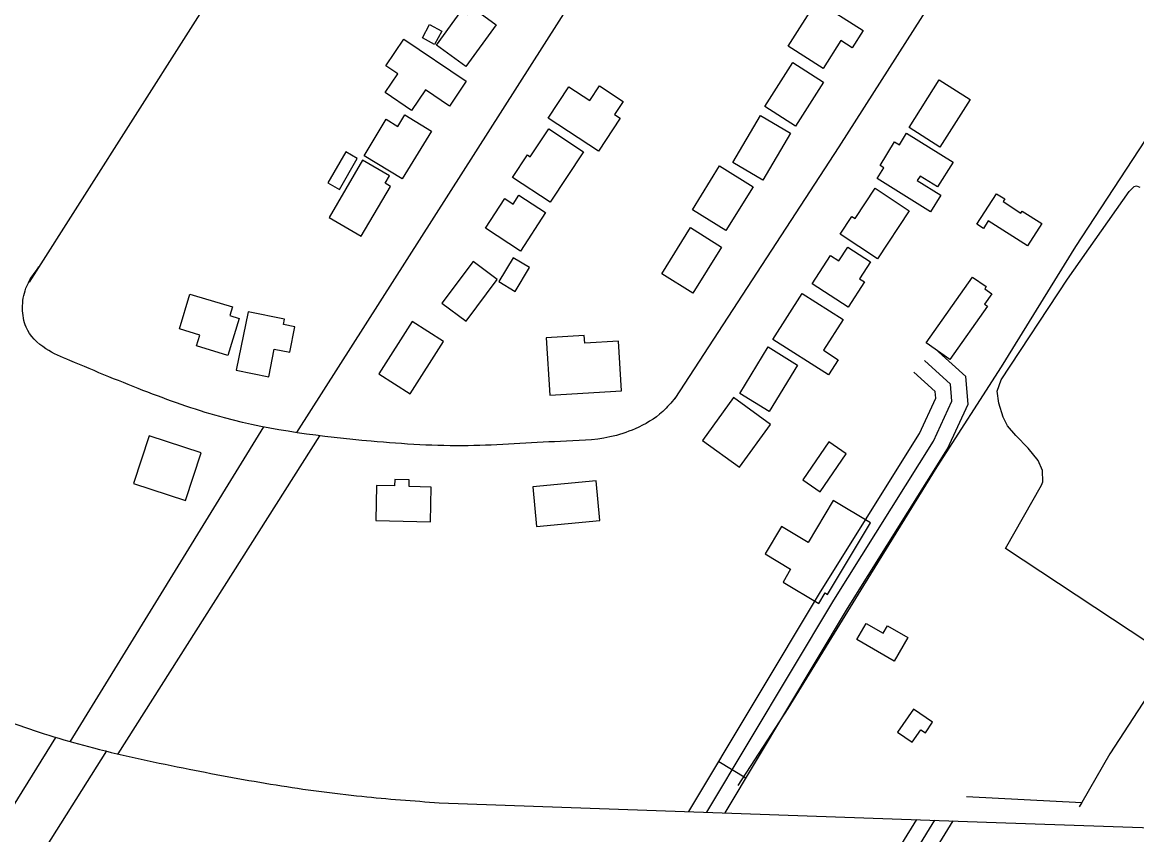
# Model space of a CAD drawing. Extents: x 3855477 to 3893699, y 299188 to 325115.
# Drawn here: x 3861465 to 3862518, y 310674 to 311441 of the extents above; entities that cross this region are included whole.
import ezdxf

# ---------------------------------------------------------------- set-up
doc = ezdxf.new("R2010")
doc.units = 0
for name, color, linetype in [('V-BLDG-OTLN', 7, 'Continuous'), ('V-ROAD-CNTR', 7, 'Continuous'), ('V-SITE-VEGE', 7, 'Continuous'), ('V-TOPO-SHOR', 7, 'Continuous')]:
    doc.layers.add(name, color=color, linetype=linetype)

msp = doc.modelspace()

# ---------------------------------------------------------------- linework, layer by layer
at = {"layer": 'V-BLDG-OTLN'}
for points in [[(3861912.5, 311439.2), (3861884.1, 311399.8), (3861856.3, 311419.8), (3861880.2, 311453), (3861886, 311448.8), (3861890.5, 311455)], [(3862215.6, 311461.3), (3862259.3, 311433.7), (3862249, 311417.4), (3862238.3, 311424.2), (3862221.8, 311397.9), (3862188.7, 311418.8)], [(3861861.2, 311433.1), (3861854.4, 311420.6), (3861842.9, 311426.9), (3861849.7, 311439.4)], [(3861845.7, 311377.8), (3861832.5, 311358.3), (3861807.6, 311375.1), (3861819.6, 311392.8), (3861808.4, 311400.4), (3861825.5, 311425.6), (3861884.3, 311385.8), (3861868.5, 311362.4)], [(3862166.5, 311362), (3862192.9, 311403.4), (3862222, 311384.8), (3862195.5, 311343.4)], [(3861961.8, 311351), (3861981.4, 311380.6), (3862001.1, 311367.6), (3862010.4, 311381.6), (3862032.8, 311366.8), (3862024.5, 311354.3), (3862029.9, 311350.8), (3862009.3, 311319.6)], [(3862360.5, 311368.4), (3862332, 311323.5), (3862302.8, 311342.1), (3862331.2, 311387)], [(3861851.5, 311338.8), (3861823.9, 311293.5), (3861787.8, 311315.5), (3861808.7, 311349.9), (3861819.6, 311343.2), (3861826.3, 311354.2)], [(3862136.4, 311309.2), (3862162.4, 311353.4), (3862190.7, 311336.7), (3862164.7, 311292.5)], [(3861995.3, 311319.1), (3861963.6, 311271.5), (3861928.2, 311295), (3861942.2, 311316.2), (3861944.7, 311314.5), (3861962.3, 311341)], [(3862323.1, 311262.6), (3862272.7, 311293.9), (3862279, 311304.1), (3862275.4, 311306.3), (3862289.2, 311328.6), (3862293.7, 311325.8), (3862300.5, 311336.7), (3862344.4, 311309.5), (3862329.8, 311286.1), (3862313.3, 311296.3), (3862310.6, 311292.1), (3862332.8, 311278.3)], [(3861770.6, 311319.1), (3861753.7, 311289.8), (3861764.5, 311283.6), (3861781.4, 311312.9)], [(3861786.4, 311311.3), (3861754.8, 311257.2), (3861785.2, 311239.4), (3861812.7, 311286.4), (3861807.6, 311289.4), (3861811.7, 311296.5)], [(3862098.1, 311264.4), (3862123.7, 311305.8), (3862155.5, 311286.2), (3862129.8, 311244.8)], [(3861959.2, 311261.7), (3861935.6, 311225.4), (3861902.5, 311246.9), (3861920.7, 311274.9), (3861928.6, 311269.8), (3861934, 311278.1)], [(3862303, 311263.3), (3862273, 311218), (3862237.6, 311241.5), (3862248.7, 311258.2), (3862251.9, 311256.1), (3862270.8, 311284.7)], [(3862367, 311250.7), (3862385.4, 311279.6), (3862393.2, 311274.7), (3862391.6, 311272.2), (3862408.6, 311261.3), (3862409.8, 311263.1), (3862428.3, 311251.3), (3862414.8, 311230.3), (3862377.7, 311253.9), (3862373.2, 311246.8)], [(3862069.1, 311203.8), (3862096.3, 311247.5), (3862125.7, 311229.2), (3862098.4, 311185.5)], [(3862266.3, 311215.3), (3862255.9, 311199.3), (3862260.6, 311196.2), (3862245.2, 311172.5), (3862211.2, 311194.6), (3862228.6, 311221.3), (3862236.4, 311216.2), (3862244.9, 311229.2)], [(3861884.4, 311159.1), (3861913.7, 311198.6), (3861890.8, 311215.6), (3861861.4, 311176.2)], [(3861930.6, 311187.3), (3861944.2, 311209.8), (3861928.8, 311219.1), (3861915.2, 311196.5)], [(3862318.9, 311138.8), (3862362.9, 311200.8), (3862375.7, 311191.8), (3862374.3, 311189.8), (3862380.9, 311185), (3862374, 311175.2), (3862376.8, 311173.2), (3862341.2, 311123)], [(3861626.3, 311183.9), (3861663.5, 311172.6), (3861661.1, 311164.5), (3861669.8, 311161.8), (3861659.2, 311126.8), (3861629.6, 311135.8), (3861632.7, 311146.1), (3861613.4, 311152), (3861623.3, 311184.8)], [(3862174.2, 311142), (3862201.8, 311185.4), (3862240.4, 311160.8), (3862221.9, 311131.7), (3862235.9, 311122.8), (3862226.7, 311108.5)], [(3861678.2, 311168.1), (3861666.9, 311112.9), (3861697.7, 311106.6), (3861703, 311132.7), (3861717.6, 311129.8), (3861722.5, 311153.9), (3861711.6, 311156.1), (3861712.6, 311161.1)], [(3861831.5, 311090.4), (3861863, 311139.9), (3861833.2, 311158.9), (3861801.6, 311109.3)], [(3861960, 311143.3), (3861963.3, 311089.2), (3862031.1, 311093.5), (3862028.2, 311140.4), (3861996.3, 311138.4), (3861995.8, 311145.6)], [(3862197.5, 311117.7), (3862170.7, 311074), (3862143, 311091), (3862169.8, 311134.8)], [(3862136.9, 311087), (3862107.6, 311046.4), (3862142.5, 311021.2), (3862171.8, 311061.7)], [(3861584.6, 311050.9), (3861570, 311005.8), (3861619.2, 310989.9), (3861633.8, 311034.9)], [(3862227.1, 311045.3), (3862202.3, 311009.2), (3862218.7, 310997.9), (3862243.5, 311034)], [(3861798.8, 310970.9), (3861850.6, 310969.8), (3861851.3, 311002.4), (3861830.4, 311002.9), (3861830.5, 311009.2), (3861816.8, 311009.5), (3861816.7, 311003.6), (3861799.5, 311003.9)], [(3861950.9, 310965.3), (3862010.7, 310970.9), (3862007.1, 311008.4), (3861947.4, 311002.8)], [(3862225.9, 310901), (3862266.5, 310968.6), (3862231.2, 310989.8), (3862207.4, 310950.2), (3862182.4, 310965.2), (3862166.9, 310939.4), (3862190.9, 310924.9), (3862183.7, 310912.8), (3862217.5, 310892.6), (3862223.4, 310902.5)], [(3862288.8, 310838), (3862253.4, 310858.5), (3862262.3, 310873.7), (3862278.4, 310864.4), (3862282.5, 310871.5), (3862301.7, 310860.4)], [(3862325.1, 310780.4), (3862307.1, 310792.8), (3862292, 310770.9), (3862305.7, 310761.5), (3862313.8, 310773.3), (3862318.2, 310770.3)]]:
    msp.add_lwpolyline(points, close=True, dxfattribs=at)
at = {"layer": 'V-ROAD-CNTR'}
msp.add_line((3862122.9, 310743.2), (3862148.6, 310727.7), dxfattribs=at)
for points in [[(3861471.7, 311196), (3861922.4, 311904.6), (3862257.2, 312427.1), (3862272.2, 312451), (3862728.2, 312161.4), (3862759.8, 312143.1)], [(3862931.8, 312412.4), (3862591.1, 311879.2), (3862236.3, 311324), (3862081.5, 311086.2)], [(3862516.2, 312296), (3862166.6, 311747.8), (3861723.8, 311053.9)], [(3862128.9, 310694.8), (3862244.6, 310887.9), (3862339, 311038.7), (3862358.6, 311080.8), (3862356.6, 311107), (3862327.5, 311133.2)], [(3862111.7, 310695.4), (3862231.8, 310895.7), (3862325.8, 311045.8), (3862343.3, 311083.6), (3862342.1, 311099.8), (3862317.5, 311122)], [(3862094.6, 310696), (3862219, 310903.5), (3862312.6, 311053), (3862328.1, 311086.3), (3862327.6, 311092.7), (3862307.4, 311110.9)], [(3861692.7, 311059.3), (3861509.8, 310761.9)], [(3861555.5, 310750.5), (3861746, 311050.8)], [(3861496.1, 310765.8), (3861268, 310398.5), (3861240.4, 310360.1)], [(3861544.3, 310753.2), (3861297.2, 310361.7), (3861277.5, 310335.3), (3861056.1, 310483.3)], [(3861858.8, 310704.3), (3862376, 310686), (3863287.7, 310654.9), (3863671.5, 310639.5), (3863785.1, 310632.3)], [(3862309.7, 310688.4), (3862149.9, 310429), (3861694.5, 309716.4)], [(3862326.9, 310687.8), (3862162.6, 310421), (3861707.1, 309708.4)], [(3862344.1, 310687.1), (3862175.4, 310413.1), (3861719.8, 309700.3)]]:
    msp.add_lwpolyline(points, dxfattribs=at)
for points in [[(3860461, 311262.2), (3860530.9, 311222.9), (3860661, 311151.4), (3860822.5, 311069), (3860969.5, 310994.9), (3861181.8, 310901.5), (3861332.6, 310831.7), (3861457.8, 310778.8), (3861532.1, 310756.1), (3861622.4, 310736.1), (3861704.6, 310721.1), (3861785.7, 310710.4), (3861858.8, 310704.3)], [(3862081.9, 311086.8), (3862070, 311073.8), (3862043.9, 311057.5), (3862020.2, 311049.8), (3861973.3, 311045.6), (3861886.2, 311041.5), (3861794.6, 311045.8), (3861656, 311067.8), (3861583.5, 311092), (3861509.7, 311122), (3861487.1, 311133.1), (3861468.4, 311153.5), (3861465.1, 311171.3), (3861468.2, 311190.2), (3861480.6, 311210.4)]]:
    msp.add_spline(points, degree=3, dxfattribs=at)
at = {"layer": 'V-SITE-VEGE'}
msp.add_lwpolyline([(3862545.1, 310844.7), (3862394, 310944.4), (3862428.1, 311004.3), (3862429.3, 311007.3), (3862428.9, 311018), (3862424.8, 311027.6), (3862415.4, 311039.1), (3862403.6, 311051.2), (3862395.9, 311060.2), (3862391.8, 311068.6), (3862387.8, 311081.8), (3862386.1, 311093.2), (3862389.8, 311103.9), (3862452.4, 311198.7), (3862510.7, 311281.7), (3862515.5, 311286.4), (3862517.9, 311287), (3862520.9, 311285.7)], dxfattribs=at)
at = {"layer": 'V-TOPO-SHOR'}
msp.add_line((3862357.2, 310710.1), (3862466.1, 310704.7), dxfattribs=at)
for points in [[(3863153.1, 312310.5), (3863123, 312264.2), (3863076.1, 312192.1), (3863020.8, 312104.7), (3862945.6, 311988.6), (3862872.8, 311871.9), (3862791.6, 311745.8), (3862719.4, 311630.2), (3862703, 311605), (3862657.5, 311535.2), (3862596.1, 311437.3), (3862531.8, 311339.4), (3862460.2, 311229.7), (3862389.8, 311115.9), (3862329.1, 311021.5), (3862259.9, 310909.4), (3862188.2, 310793.3), (3862141.1, 310720.5)], [(3863412, 312175.6), (3863360.2, 312099.8), (3863286.1, 311986.9), (3863204.1, 311861.7), (3863125.2, 311741.2), (3863042.6, 311611.3), (3862969, 311496.7), (3862897.8, 311382.6), (3862830.9, 311278), (3862767.6, 311176.8), (3862686.2, 311050.4), (3862619.9, 310946.4), (3862554.2, 310845.3), (3862492.7, 310750.6), (3862466.1, 310704.7), (3862463.7, 310700.6)]]:
    msp.add_lwpolyline(points, dxfattribs=at)

doc.saveas('drawing.dxf')
